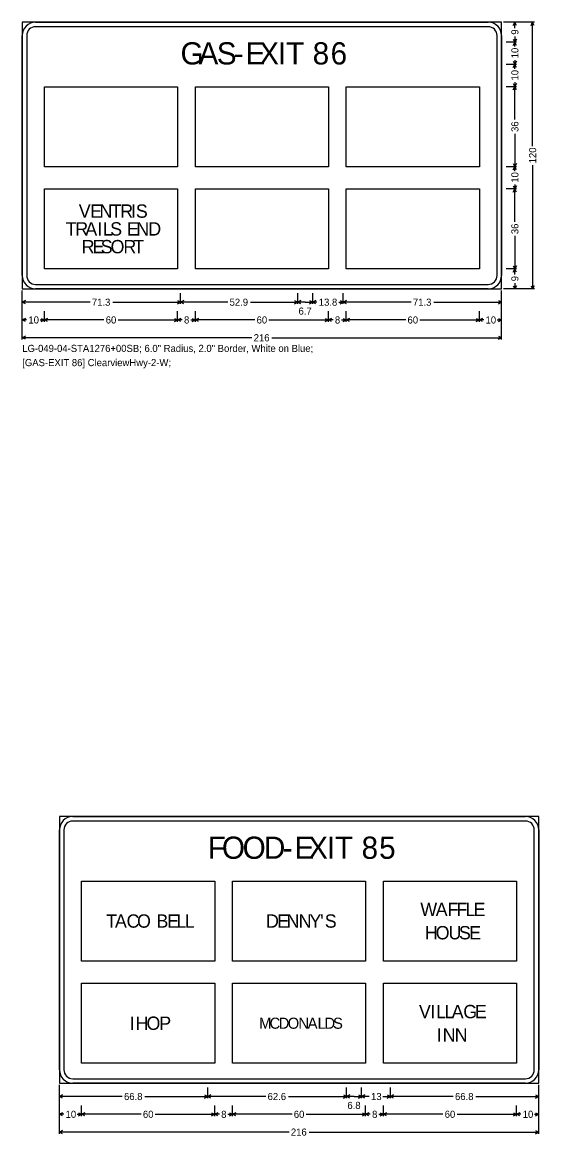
# Model space of a CAD drawing. Extents: x 667331 to 731245, y 738830 to 753817.
# Drawn here: x 718947 to 719296, y 745864 to 746615 of the extents above; entities that cross this region are included whole.
import ezdxf

# ---------------------------------------------------------------- set-up
doc = ezdxf.new("R2010")
doc.units = 0
doc.layers.add('R_SIGN', color=7, linetype='Continuous')

msp = doc.modelspace()

# ---------------------------------------------------------------- linework, layer by layer
at = {"layer": 'R_SIGN'}
for p, q in [((719293.25, 746615.43), (719272.25, 746615.43)), ((719281.25, 746615.43), (719274.05, 746615.43)), ((719278.98, 746613.28), (719280.05, 746615.43)), ((719280.05, 746611.52), (719280.05, 746615.43)), ((719281.12, 746613.28), (719280.05, 746615.43)), ((719290.98, 746613.28), (719292.05, 746615.43)), ((719292.05, 746531.88), (719292.05, 746615.43)), ((719293.12, 746613.28), (719292.05, 746615.43)), ((719278.98, 746604.08), (719280.05, 746601.93)), ((719280.05, 746605.83), (719280.05, 746601.93)), ((719281.12, 746604.08), (719280.05, 746601.93)), ((719281.25, 746601.93), (719274.05, 746601.93)), ((719278.98, 746599.78), (719280.05, 746601.93)), ((719280.05, 746598.96), (719280.05, 746601.93)), ((719281.12, 746599.78), (719280.05, 746601.93)), ((719278.98, 746589.08), (719280.05, 746586.93)), ((719280.05, 746589.9), (719280.05, 746586.93)), ((719281.12, 746589.08), (719280.05, 746586.93)), ((719281.25, 746586.93), (719274.05, 746586.93)), ((719278.98, 746584.78), (719280.05, 746586.93)), ((719280.05, 746583.96), (719280.05, 746586.93)), ((719281.12, 746584.78), (719280.05, 746586.93)), ((719278.98, 746574.08), (719280.05, 746571.93)), ((719280.05, 746574.9), (719280.05, 746571.93)), ((719281.12, 746574.08), (719280.05, 746571.93)), ((718962.05, 746517.93), (718962.05, 746571.93)), ((718962.05, 746571.93), (719052.05, 746571.93)), ((719052.05, 746571.93), (719052.05, 746517.93)), ((719064.05, 746517.93), (719064.05, 746571.93)), ((719064.05, 746571.93), (719154.05, 746571.93)), ((719154.05, 746571.93), (719154.05, 746517.93)), ((719166.05, 746517.93), (719166.05, 746571.93)), ((719166.05, 746571.93), (719256.05, 746571.93)), ((719256.05, 746571.93), (719256.05, 746517.93)), ((719281.25, 746571.93), (719274.05, 746571.93)), ((719278.98, 746569.78), (719280.05, 746571.93)), ((719280.05, 746549.71), (719280.05, 746571.93)), ((719281.12, 746569.78), (719280.05, 746571.93)), ((719280.05, 746540.15), (719280.05, 746517.93)), ((719278.98, 746520.08), (719280.05, 746517.93)), ((719281.12, 746520.08), (719280.05, 746517.93)), ((719052.05, 746517.93), (718962.05, 746517.93)), ((719154.05, 746517.93), (719064.05, 746517.93)), ((719256.05, 746517.93), (719166.05, 746517.93)), ((719281.25, 746517.93), (719274.05, 746517.93)), ((719278.98, 746515.78), (719280.05, 746517.93)), ((719280.05, 746514.96), (719280.05, 746517.93)), ((719281.12, 746515.78), (719280.05, 746517.93)), ((719292.05, 746518.98), (719292.05, 746435.43)), ((719278.98, 746505.08), (719280.05, 746502.93)), ((719280.05, 746505.9), (719280.05, 746502.93)), ((719281.12, 746505.08), (719280.05, 746502.93)), ((718962.05, 746448.93), (718962.05, 746502.93)), ((718962.05, 746502.93), (719052.05, 746502.93)), ((719052.05, 746502.93), (719052.05, 746448.93)), ((719064.05, 746448.93), (719064.05, 746502.93)), ((719064.05, 746502.93), (719154.05, 746502.93)), ((719154.05, 746502.93), (719154.05, 746448.93)), ((719166.05, 746448.93), (719166.05, 746502.93)), ((719166.05, 746502.93), (719256.05, 746502.93)), ((719256.05, 746502.93), (719256.05, 746448.93)), ((719281.25, 746502.93), (719274.05, 746502.93)), ((719278.98, 746500.78), (719280.05, 746502.93)), ((719280.05, 746480.71), (719280.05, 746502.93)), ((719281.12, 746500.78), (719280.05, 746502.93)), ((719280.05, 746471.15), (719280.05, 746448.93)), ((719052.05, 746448.93), (718962.05, 746448.93)), ((719154.05, 746448.93), (719064.05, 746448.93)), ((719256.05, 746448.93), (719166.05, 746448.93)), ((719281.25, 746448.93), (719274.05, 746448.93)), ((719281.25, 746448.93), (719274.05, 746448.93)), ((719278.98, 746451.08), (719280.05, 746448.93)), ((719278.98, 746446.78), (719280.05, 746448.93)), ((719281.12, 746451.08), (719280.05, 746448.93)), ((719280.05, 746445.02), (719280.05, 746448.93)), ((719281.12, 746446.78), (719280.05, 746448.93)), ((719278.98, 746437.58), (719280.05, 746435.43)), ((719280.05, 746439.33), (719280.05, 746435.43)), ((719281.12, 746437.58), (719280.05, 746435.43)), ((719290.98, 746437.58), (719292.05, 746435.43)), ((719293.12, 746437.58), (719292.05, 746435.43)), ((718947.05, 746401.23), (718947.05, 746434.23)), ((718947.05, 746425.23), (718947.05, 746432.43)), ((719054.05, 746425.23), (719054.05, 746432.43)), ((719133.29, 746425.23), (719133.29, 746432.43)), ((719143.37, 746425.23), (719143.37, 746432.43)), ((719164.05, 746425.23), (719164.05, 746432.43)), ((719164.05, 746425.23), (719164.05, 746432.43)), ((719271.05, 746401.23), (719271.05, 746434.23)), ((719271.05, 746425.23), (719271.05, 746432.43)), ((719293.25, 746435.43), (719272.25, 746435.43)), ((719281.25, 746435.43), (719274.05, 746435.43)), ((718949.2, 746427.5), (718947.05, 746426.43)), ((718992.9, 746426.43), (718947.05, 746426.43)), ((718949.2, 746425.35), (718947.05, 746426.43)), ((719008.2, 746426.43), (719054.05, 746426.43)), ((719051.9, 746427.5), (719054.05, 746426.43)), ((719051.9, 746425.35), (719054.05, 746426.43)), ((719056.2, 746427.5), (719054.05, 746426.43)), ((719086.01, 746426.43), (719054.05, 746426.43)), ((719056.2, 746425.35), (719054.05, 746426.43)), ((719101.33, 746426.43), (719133.29, 746426.43)), ((719131.14, 746427.5), (719133.29, 746426.43)), ((719131.14, 746425.35), (719133.29, 746426.43)), ((719135.43, 746427.5), (719133.29, 746426.43)), ((719138.33, 746426.43), (719133.29, 746426.43)), ((719135.43, 746425.35), (719133.29, 746426.43)), ((719138.33, 746426.43), (719143.37, 746426.43)), ((719141.22, 746427.5), (719143.37, 746426.43)), ((719141.22, 746425.35), (719143.37, 746426.43)), ((719145.52, 746427.5), (719143.37, 746426.43)), ((719146.28, 746426.43), (719143.37, 746426.43)), ((719145.52, 746425.35), (719143.37, 746426.43)), ((719161.14, 746426.43), (719164.05, 746426.43)), ((719161.9, 746427.5), (719164.05, 746426.43)), ((719161.9, 746425.35), (719164.05, 746426.43)), ((719166.2, 746427.5), (719164.05, 746426.43)), ((719209.9, 746426.43), (719164.05, 746426.43)), ((719166.2, 746425.35), (719164.05, 746426.43)), ((719225.2, 746426.43), (719271.05, 746426.43)), ((719268.9, 746427.5), (719271.05, 746426.43)), ((719268.9, 746425.35), (719271.05, 746426.43)), ((718947.05, 746413.23), (718947.05, 746420.43)), ((718949.2, 746415.5), (718947.05, 746414.43)), ((718959.9, 746415.5), (718962.05, 746414.43)), ((718962.05, 746413.23), (718962.05, 746420.43)), ((718964.2, 746415.5), (718962.05, 746414.43)), ((719049.9, 746415.5), (719052.05, 746414.43)), ((719052.05, 746413.23), (719052.05, 746420.43)), ((719054.2, 746415.5), (719052.05, 746414.43)), ((719061.9, 746415.5), (719064.05, 746414.43)), ((719064.05, 746413.23), (719064.05, 746420.43)), ((719066.2, 746415.5), (719064.05, 746414.43)), ((719151.9, 746415.5), (719154.05, 746414.43)), ((719154.05, 746413.23), (719154.05, 746420.43)), ((719156.2, 746415.5), (719154.05, 746414.43)), ((719163.9, 746415.5), (719166.05, 746414.43)), ((719166.05, 746413.23), (719166.05, 746420.43)), ((719168.2, 746415.5), (719166.05, 746414.43)), ((719253.9, 746415.5), (719256.05, 746414.43)), ((719256.05, 746413.23), (719256.05, 746420.43)), ((719256.05, 746413.23), (719256.05, 746420.43)), ((719258.2, 746415.5), (719256.05, 746414.43)), ((719268.9, 746415.5), (719271.05, 746414.43)), ((719271.05, 746413.23), (719271.05, 746420.43)), ((718950.02, 746414.43), (718947.05, 746414.43)), ((718949.2, 746413.35), (718947.05, 746414.43)), ((718959.08, 746414.43), (718962.05, 746414.43)), ((718959.9, 746413.35), (718962.05, 746414.43)), ((719002.28, 746414.43), (718962.05, 746414.43)), ((718964.2, 746413.35), (718962.05, 746414.43)), ((719011.82, 746414.43), (719052.05, 746414.43)), ((719049.9, 746413.35), (719052.05, 746414.43)), ((719055.19, 746414.43), (719052.05, 746414.43)), ((719054.2, 746413.35), (719052.05, 746414.43)), ((719060.91, 746414.43), (719064.05, 746414.43)), ((719061.9, 746413.35), (719064.05, 746414.43)), ((719104.28, 746414.43), (719064.05, 746414.43)), ((719066.2, 746413.35), (719064.05, 746414.43)), ((719113.82, 746414.43), (719154.05, 746414.43)), ((719151.9, 746413.35), (719154.05, 746414.43)), ((719157.19, 746414.43), (719154.05, 746414.43)), ((719156.2, 746413.35), (719154.05, 746414.43)), ((719162.91, 746414.43), (719166.05, 746414.43)), ((719163.9, 746413.35), (719166.05, 746414.43)), ((719206.28, 746414.43), (719166.05, 746414.43)), ((719168.2, 746413.35), (719166.05, 746414.43)), ((719215.82, 746414.43), (719256.05, 746414.43)), ((719253.9, 746413.35), (719256.05, 746414.43)), ((719259.02, 746414.43), (719256.05, 746414.43)), ((719258.2, 746413.35), (719256.05, 746414.43)), ((719268.08, 746414.43), (719271.05, 746414.43)), ((719268.9, 746413.35), (719271.05, 746414.43)), ((718949.2, 746403.5), (718947.05, 746402.43)), ((719102.29, 746402.43), (718947.05, 746402.43)), ((718949.2, 746401.35), (718947.05, 746402.43)), ((719115.8, 746402.43), (719271.05, 746402.43)), ((719268.9, 746403.5), (719271.05, 746402.43)), ((719268.9, 746401.35), (719271.05, 746402.43)), ((718987.18, 745981.58), (718987.18, 746035.58)), ((718987.18, 746035.58), (719077.18, 746035.58)), ((719077.18, 746035.58), (719077.18, 745981.58)), ((719089.18, 745981.58), (719089.18, 746035.58)), ((719089.18, 746035.58), (719179.18, 746035.58)), ((719179.18, 746035.58), (719179.18, 745981.58)), ((719191.18, 745981.58), (719191.18, 746035.58)), ((719191.18, 746035.58), (719281.18, 746035.58)), ((719281.18, 746035.58), (719281.18, 745981.58)), ((719077.18, 745981.58), (718987.18, 745981.58)), ((719179.18, 745981.58), (719089.18, 745981.58)), ((719281.18, 745981.58), (719191.18, 745981.58)), ((718987.18, 745912.58), (718987.18, 745966.58)), ((718987.18, 745966.58), (719077.18, 745966.58)), ((719077.18, 745966.58), (719077.18, 745912.58)), ((719089.18, 745912.58), (719089.18, 745966.58)), ((719089.18, 745966.58), (719179.18, 745966.58)), ((719179.18, 745966.58), (719179.18, 745912.58)), ((719191.18, 745912.58), (719191.18, 745966.58)), ((719191.18, 745966.58), (719281.18, 745966.58)), ((719281.18, 745966.58), (719281.18, 745912.58)), ((719077.18, 745912.58), (718987.18, 745912.58)), ((719179.18, 745912.58), (719089.18, 745912.58)), ((719281.18, 745912.58), (719191.18, 745912.58)), ((718972.18, 745864.88), (718972.18, 745897.88)), ((718972.18, 745888.88), (718972.18, 745896.08)), ((719072.45, 745888.88), (719072.45, 745896.08)), ((719166.34, 745888.88), (719166.34, 745896.08)), ((719176.43, 745888.88), (719176.43, 745896.08)), ((719195.92, 745888.88), (719195.92, 745896.08)), ((719195.92, 745888.88), (719195.92, 745896.08)), ((719296.18, 745864.88), (719296.18, 745897.88)), ((719296.18, 745888.88), (719296.18, 745896.08)), ((718974.33, 745891.15), (718972.18, 745890.08)), ((719014.64, 745890.08), (718972.18, 745890.08)), ((718974.33, 745889), (718972.18, 745890.08)), ((719029.99, 745890.08), (719072.45, 745890.08)), ((719070.3, 745891.15), (719072.45, 745890.08)), ((719070.3, 745889), (719072.45, 745890.08)), ((719074.59, 745891.15), (719072.45, 745890.08)), ((719111.7, 745890.08), (719072.45, 745890.08)), ((719074.59, 745889), (719072.45, 745890.08)), ((719127.09, 745890.08), (719166.34, 745890.08)), ((719164.2, 745891.15), (719166.34, 745890.08)), ((719164.2, 745889), (719166.34, 745890.08)), ((719168.49, 745891.15), (719166.34, 745890.08)), ((719171.39, 745890.08), (719166.34, 745890.08)), ((719168.49, 745889), (719166.34, 745890.08)), ((719171.39, 745890.08), (719176.43, 745890.08)), ((719174.28, 745891.15), (719176.43, 745890.08)), ((719174.28, 745889), (719176.43, 745890.08)), ((719178.58, 745891.15), (719176.43, 745890.08)), ((719181.63, 745890.08), (719176.43, 745890.08)), ((719178.58, 745889), (719176.43, 745890.08)), ((719190.72, 745890.08), (719195.92, 745890.08)), ((719193.77, 745891.15), (719195.92, 745890.08)), ((719193.77, 745889), (719195.92, 745890.08)), ((719198.07, 745891.15), (719195.92, 745890.08)), ((719238.38, 745890.08), (719195.92, 745890.08)), ((719198.07, 745889), (719195.92, 745890.08)), ((719253.72, 745890.08), (719296.18, 745890.08)), ((719294.04, 745891.15), (719296.18, 745890.08)), ((719294.04, 745889), (719296.18, 745890.08)), ((718972.18, 745876.88), (718972.18, 745884.08)), ((718987.18, 745876.88), (718987.18, 745884.08)), ((719077.18, 745876.88), (719077.18, 745884.08)), ((719089.18, 745876.88), (719089.18, 745884.08)), ((719179.18, 745876.88), (719179.18, 745884.08)), ((719191.18, 745876.88), (719191.18, 745884.08)), ((719281.18, 745876.88), (719281.18, 745884.08)), ((719281.18, 745876.88), (719281.18, 745884.08)), ((719296.18, 745876.88), (719296.18, 745884.08)), ((718974.33, 745879.15), (718972.18, 745878.08)), ((718975.15, 745878.08), (718972.18, 745878.08)), ((718974.33, 745877), (718972.18, 745878.08)), ((718984.21, 745878.08), (718987.18, 745878.08)), ((718985.04, 745879.15), (718987.18, 745878.08)), ((718985.04, 745877), (718987.18, 745878.08)), ((718989.33, 745879.15), (718987.18, 745878.08)), ((719027.41, 745878.08), (718987.18, 745878.08)), ((718989.33, 745877), (718987.18, 745878.08)), ((719036.95, 745878.08), (719077.18, 745878.08)), ((719075.04, 745879.15), (719077.18, 745878.08)), ((719075.04, 745877), (719077.18, 745878.08)), ((719079.33, 745879.15), (719077.18, 745878.08)), ((719080.32, 745878.08), (719077.18, 745878.08)), ((719079.33, 745877), (719077.18, 745878.08)), ((719086.04, 745878.08), (719089.18, 745878.08)), ((719087.04, 745879.15), (719089.18, 745878.08)), ((719087.04, 745877), (719089.18, 745878.08)), ((719091.33, 745879.15), (719089.18, 745878.08)), ((719129.41, 745878.08), (719089.18, 745878.08)), ((719091.33, 745877), (719089.18, 745878.08)), ((719138.95, 745878.08), (719179.18, 745878.08)), ((719177.04, 745879.15), (719179.18, 745878.08)), ((719177.04, 745877), (719179.18, 745878.08)), ((719181.33, 745879.15), (719179.18, 745878.08)), ((719182.32, 745878.08), (719179.18, 745878.08)), ((719181.33, 745877), (719179.18, 745878.08)), ((719188.04, 745878.08), (719191.18, 745878.08)), ((719189.04, 745879.15), (719191.18, 745878.08)), ((719189.04, 745877), (719191.18, 745878.08)), ((719193.33, 745879.15), (719191.18, 745878.08)), ((719231.41, 745878.08), (719191.18, 745878.08)), ((719193.33, 745877), (719191.18, 745878.08)), ((719240.95, 745878.08), (719281.18, 745878.08)), ((719279.04, 745879.15), (719281.18, 745878.08)), ((719279.04, 745877), (719281.18, 745878.08)), ((719283.33, 745879.15), (719281.18, 745878.08)), ((719284.15, 745878.08), (719281.18, 745878.08)), ((719283.33, 745877), (719281.18, 745878.08)), ((719293.21, 745878.08), (719296.18, 745878.08)), ((719294.04, 745879.15), (719296.18, 745878.08)), ((719294.04, 745877), (719296.18, 745878.08)), ((718974.33, 745867.15), (718972.18, 745866.08)), ((719127.43, 745866.08), (718972.18, 745866.08)), ((718974.33, 745865), (718972.18, 745866.08)), ((719140.94, 745866.08), (719296.18, 745866.08)), ((719294.04, 745867.15), (719296.18, 745866.08)), ((719294.04, 745865), (719296.18, 745866.08))]:
    msp.add_line(p, q, dxfattribs=at)
for points in [[(718947.05, 746435.43), (719271.05, 746435.43), (719271.05, 746615.43), (718947.05, 746615.43), (718947.05, 746435.43), (718947.05, 746435.43)], [(718956.05, 746615.43), (719262.05, 746615.43)], [(719262.05, 746612.43), (718956.05, 746612.43)], [(718947.05, 746444.43), (718947.05, 746606.43)], [(718950.05, 746606.43), (718950.05, 746444.43)], [(719268.05, 746444.43), (719268.05, 746606.43)], [(719271.05, 746606.43), (719271.05, 746444.43)], [(718956.05, 746438.43), (719262.05, 746438.43)], [(719262.05, 746435.43), (718956.05, 746435.43)], [(718972.18, 745899.08), (719296.18, 745899.08), (719296.18, 746079.08), (718972.18, 746079.08), (718972.18, 745899.08), (718972.18, 745899.08)], [(718981.18, 746079.08), (719287.18, 746079.08)], [(718972.18, 745908.08), (718972.18, 746070.08)], [(718975.18, 746070.08), (718975.18, 745908.08)], [(719287.18, 746076.08), (718981.18, 746076.08)], [(719293.18, 745908.08), (719293.18, 746070.08)], [(719296.18, 746070.08), (719296.18, 745908.08)], [(718981.18, 745902.08), (719287.18, 745902.08)], [(719287.18, 745899.08), (718981.18, 745899.08)]]:
    msp.add_lwpolyline(points, dxfattribs=at)
for centre, radius, start, end in [((718956.05, 746606.43), 9, 90.00021, 179.99985), ((718956.05, 746606.43), 6, 90.00021, 179.99985), ((719262.05, 746606.43), 9, 0, 90.00021), ((719262.05, 746606.43), 6, 0, 90.00021), ((718956.05, 746444.43), 9, 179.99985, 270.00006), ((718956.05, 746444.43), 6, 179.99985, 270.00006), ((719262.05, 746444.43), 9, 270.00006, 0.00027), ((719262.05, 746444.43), 6, 270.00006, 0.00027), ((718981.18, 746070.08), 9, 90.00021, 179.99985), ((719287.18, 746070.08), 9, 0, 90.00021), ((718981.18, 746070.08), 6, 90.00021, 179.99985), ((719287.18, 746070.08), 6, 0, 90.00021), ((718981.18, 745908.08), 9, 179.99985, 270.00006), ((718981.18, 745908.08), 6, 179.99985, 270.00006), ((719287.18, 745908.08), 9, 270.00006, 0.00027), ((719287.18, 745908.08), 6, 270.00006, 0.00027)]:
    msp.add_arc(centre, radius, start, end, dxfattribs=at)

# ---------------------------------------------------------------- texts
for s, p in [('9', (719282.45, 746607.03)), ('10', (719282.45, 746591.1)), ('10', (719282.45, 746576.1)), ('36', (719282.45, 746541.35)), ('120', (719294.45, 746520.18)), ('10', (719282.45, 746507.1)), ('36', (719282.45, 746472.35)), ('9', (719282.45, 746440.53))]:
    msp.add_text(s, height=4.8, rotation=90.00021, dxfattribs=at).set_placement(p)
for s, height, p in [('G', 15, (719054.05, 746586.93)), ('A', 15, (719066.25, 746586.93)), ('S', 15, (719078.54, 746586.93)), ('E', 15, (719098.03, 746586.93)), ('X', 15, (719107.27, 746586.93)), ('I', 15, (719119.9, 746586.93)), ('T', 15, (719125.41, 746586.93)), ('8', 15, (719143.37, 746586.93)), ('6', 15, (719155.49, 746586.93)), ('-', 15, (719089.98, 746586.93)), ('V', 9, (718985.26, 746483.43)), ('E', 9, (718992.99, 746483.43)), ('N', 9, (718999.24, 746483.43)), ('T', 9, (719006.77, 746483.43)), ('R', 9, (719013.33, 746483.43)), ('I', 9, (719020.65, 746483.43)), ('S', 9, (719023.85, 746483.43)), ('T', 9, (718976.39, 746471.43)), ('R', 9, (718982.95, 746471.43)), ('A', 9, (718989.66, 746471.43)), ('I', 9, (718997.74, 746471.43)), ('L', 9, (719001.66, 746471.43)), ('S', 9, (719006.49, 746471.43)), ('E', 9, (719017.88, 746471.43)), ('N', 9, (719024.13, 746471.43)), ('D', 9, (719032.27, 746471.43)), ('R', 9, (718987.24, 746459.43)), ('E', 9, (718994.57, 746459.43)), ('S', 9, (719000.11, 746459.43)), ('O', 9, (719006.77, 746459.43)), ('R', 9, (719015.41, 746459.43)), ('T', 9, (719022.13, 746459.43)), ('71.3', 4.8, (718994.1, 746424.03)), ('52.9', 4.8, (719087.21, 746424.03)), ('6.7', 4.8, (719133.79, 746418.03)), ('13.8', 4.8, (719147.48, 746424.03)), ('71.3', 4.8, (719211.1, 746424.03)), ('10', 4.8, (718951.22, 746412.03)), ('60', 4.8, (719003.48, 746412.03)), ('8', 4.8, (719056.39, 746412.03)), ('60', 4.8, (719105.48, 746412.03)), ('8', 4.8, (719158.39, 746412.03)), ('60', 4.8, (719207.48, 746412.03)), ('10', 4.8, (719260.22, 746412.03)), ('216', 4.8, (719103.49, 746400.03)), ('LG-049-04-STA1276+00SB; 6.0" Radius, 2.0" Border, White on Blue; ', 4.8, (718947.05, 746392.83)), ('[GAS-EXIT 86] ClearviewHwy-2-W; ', 4.8, (718947.05, 746383.23)), ('F', 15, (719072.45, 746050.58)), ('O', 15, (719082.02, 746050.58)), ('O', 15, (719096.01, 746050.58)), ('D', 15, (719110.41, 746050.58)), ('E', 15, (719131.09, 746050.58)), ('X', 15, (719140.33, 746050.58)), ('I', 15, (719152.95, 746050.58)), ('T', 15, (719158.46, 746050.58)), ('8', 15, (719176.43, 746050.58)), ('5', 15, (719188.29, 746050.58)), ('-', 15, (719123.04, 746050.58)), ('W', 9, (719216.15, 746011.95)), ('A', 9, (719226.52, 746011.95)), ('F', 9, (719234.61, 746011.95)), ('F', 9, (719240.61, 746011.95)), ('L', 9, (719246.61, 746011.95)), ('E', 9, (719252.15, 746011.95)), ('T', 9, (719003.79, 746004.08)), ('A', 9, (719009.73, 746004.08)), ('C', 9, (719017.56, 746004.08)), ('O', 9, (719024.63, 746004.08)), ('B', 9, (719037.75, 746004.08)), ('E', 9, (719045.07, 746004.08)), ('L', 9, (719051.33, 746004.08)), ('L', 9, (719056.87, 746004.08)), ('D', 9, (719111.84, 746004.08)), ('E', 9, (719119.46, 746004.08)), ('N', 9, (719125.72, 746004.08)), ('N', 9, (719133.85, 746004.08)), ('Y', 9, (719141.17, 746004.08)), ("'", 9, (719148.45, 746004.08)), ('S', 9, (719151.55, 746004.08)), ('H', 9, (719219.15, 745996.2)), ('O', 9, (719226.52, 745996.2)), ('U', 9, (719235.17, 745996.2)), ('S', 9, (719242.23, 745996.2)), ('E', 9, (719249.15, 745996.2)), ('V', 9, (719215.21, 745942.95)), ('I', 9, (719222.94, 745942.95)), ('L', 9, (719226.85, 745942.95)), ('L', 9, (719232.4, 745942.95)), ('A', 9, (719237.33, 745942.95)), ('G', 9, (719245.16, 745942.95)), ('E', 9, (719253.09, 745942.95)), ('I', 9, (719019.7, 745935.08)), ('H', 9, (719023.67, 745935.08)), ('O', 9, (719031.04, 745935.08)), ('P', 9, (719039.68, 745935.08)), ('M', 7.5, (719107.13, 745935.83)), ('C', 7.5, (719114.25, 745935.83)), ('D', 7.5, (719120.35, 745935.83)), ('O', 7.5, (719126.49, 745935.83)), ('N', 7.5, (719133.7, 745935.83)), ('A', 7.5, (719139.97, 745935.83)), ('L', 7.5, (719146.7, 745935.83)), ('D', 7.5, (719151.32, 745935.83)), ('S', 7.5, (719157.09, 745935.83)), ('I', 9, (719227.29, 745927.2)), ('N', 9, (719231.2, 745927.2)), ('N', 9, (719239.34, 745927.2)), ('66.8', 4.8, (719015.84, 745887.68)), ('62.6', 4.8, (719112.9, 745887.68)), ('13', 4.8, (719182.83, 745887.68)), ('66.8', 4.8, (719239.58, 745887.68)), ('6.8', 4.8, (719166.84, 745881.68)), ('10', 4.8, (718976.35, 745875.68)), ('60', 4.8, (719028.61, 745875.68)), ('8', 4.8, (719081.52, 745875.68)), ('60', 4.8, (719130.61, 745875.68)), ('8', 4.8, (719183.52, 745875.68)), ('60', 4.8, (719232.61, 745875.68)), ('10', 4.8, (719285.35, 745875.68)), ('216', 4.8, (719128.63, 745863.68))]:
    msp.add_text(s, height=height, dxfattribs=at).set_placement(p)

doc.saveas('drawing.dxf')
